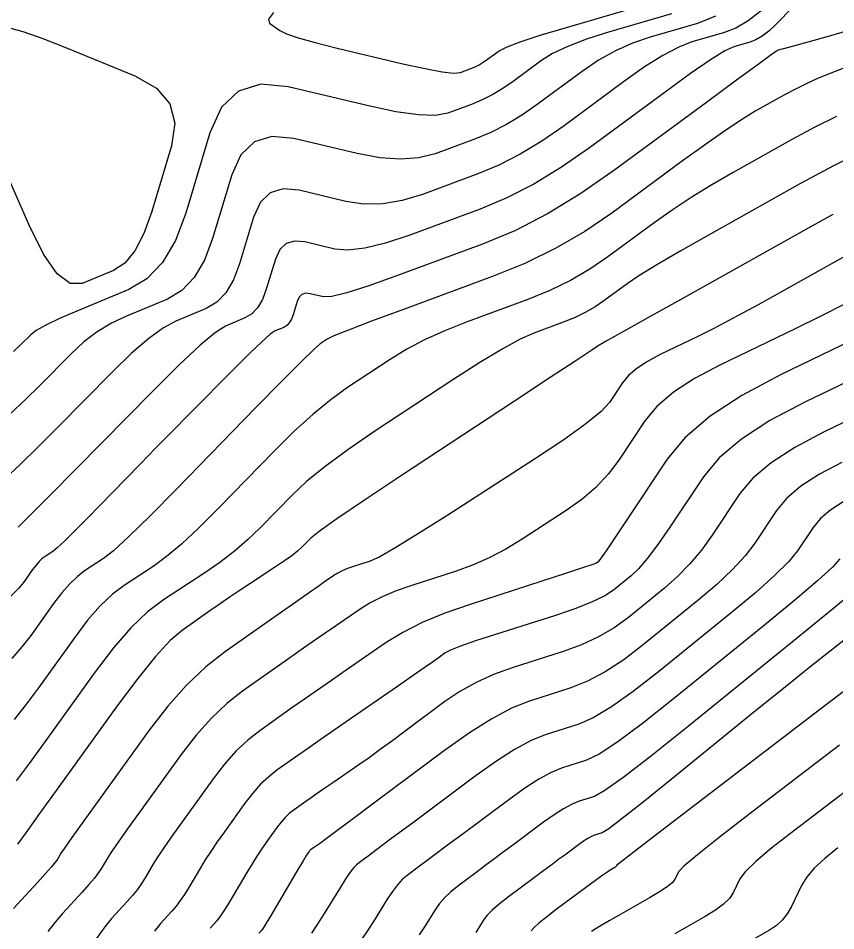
# Model space of a CAD drawing. Extents: x 2082232 to 2083549, y 592624 to 593832.
# Drawn here: x 2083202.98 to 2083230.97, y 593434.11 to 593465.37 of the extents above; entities that cross this region are included whole.
import ezdxf

# ---------------------------------------------------------------- set-up
doc = ezdxf.new("R2010")
doc.units = 0
doc.layers.add('DT_X_Contour_Major', color=7, linetype='Continuous')
doc.layers.add('DT_X_Contour_Minor', color=7, linetype='Continuous')

msp = doc.modelspace()

# ---------------------------------------------------------------- linework, layer by layer
at = {"layer": 'DT_X_Contour_Major'}
for points in [[(2083229.525, 593465.772), (2083228.906, 593465.141), (2083228.677, 593464.927), (2083228.454, 593464.757), (2083228.238, 593464.63), (2083228.029, 593464.548), (2083227.479, 593464.389), (2083227.178, 593464.247), (2083226.685, 593463.941), (2083226.001, 593463.471), (2083225.127, 593462.838), (2083222.54, 593460.93), (2083221.579, 593460.262), (2083220.634, 593459.689), (2083219.707, 593459.213), (2083218.797, 593458.831), (2083216.393, 593457.942), (2083215.556, 593457.662), (2083214.848, 593457.488), (2083214.269, 593457.42), (2083213.818, 593457.459), (2083212.789, 593457.704), (2083212.437, 593457.736), (2083212.152, 593457.648), (2083211.935, 593457.441), (2083211.785, 593457.114), (2083211.475, 593456.082), (2083211.342, 593455.73), (2083211.176, 593455.449), (2083210.977, 593455.239), (2083210.744, 593455.1), (2083210.078, 593454.824), (2083209.736, 593454.608), (2083209.208, 593454.166), (2083208.495, 593453.499), (2083207.597, 593452.606), (2083204.954, 593449.924), (2083204.074, 593449.033), (2083203.414, 593448.369), (2083202.974, 593447.934)], [(2083230.871, 593458.64), (2083230.054, 593458.192), (2083225.977, 593455.909), (2083224.639, 593455.159), (2083223.682, 593454.624), (2083223.108, 593454.302), (2083222.915, 593454.195), (2083222.911, 593454.192), (2083222.909, 593454.191), (2083222.908, 593454.191), (2083222.907, 593454.19), (2083222.906, 593454.189), (2083222.904, 593454.186), (2083222.902, 593454.185), (2083222.897, 593454.181), (2083222.888, 593454.175), (2083222.876, 593454.168), (2083222.841, 593454.145), (2083222.65, 593454.018), (2083222.102, 593453.657), (2083221.199, 593453.061), (2083219.939, 593452.229), (2083216.105, 593449.698), (2083214.833, 593448.853), (2083213.89, 593448.215), (2083213.279, 593447.784), (2083212.997, 593447.561), (2083212.686, 593447.243), (2083212.543, 593447.111), (2083212.346, 593446.956), (2083212.096, 593446.776), (2083211.792, 593446.573), (2083210.911, 593445.998), (2083210.577, 593445.778), (2083210.237, 593445.549), (2083209.891, 593445.311), (2083209.538, 593445.065), (2083208.588, 593444.397), (2083208.182, 593444.047), (2083207.678, 593443.5), (2083207.074, 593442.755), (2083206.372, 593441.812), (2083204.368, 593439.034), (2083203.71, 593438.121), (2083203.238, 593437.466), (2083202.953, 593437.069)], [(2083233.42, 593452.568), (2083230.552, 593451.185), (2083229.566, 593450.665), (2083228.761, 593450.141), (2083228.135, 593449.613), (2083227.691, 593449.082), (2083226.744, 593447.661), (2083226.376, 593447.148), (2083225.981, 593446.674), (2083225.559, 593446.24), (2083225.11, 593445.844), (2083223.876, 593444.843), (2083223.39, 593444.488), (2083222.854, 593444.175), (2083222.271, 593443.903), (2083221.638, 593443.672), (2083219.888, 593443.113), (2083219.252, 593442.884), (2083218.657, 593442.615), (2083218.104, 593442.307), (2083217.591, 593441.959), (2083216.278, 593440.978), (2083215.807, 593440.628), (2083215.378, 593440.314), (2083214.991, 593440.036), (2083214.646, 593439.794), (2083213.783, 593439.198), (2083213.481, 593438.988), (2083213.221, 593438.808), (2083213.005, 593438.657), (2083212.831, 593438.536), (2083212.425, 593438.25), (2083212.274, 593438.132), (2083212.125, 593437.991), (2083211.979, 593437.828), (2083211.836, 593437.642), (2083211.458, 593437.117), (2083211.31, 593436.906), (2083211.153, 593436.666), (2083210.985, 593436.397), (2083210.807, 593436.1), (2083210.319, 593435.267), (2083210.147, 593434.982), (2083210, 593434.751), (2083209.875, 593434.573), (2083209.775, 593434.449), (2083209.548, 593434.201)], [(2083231.32, 593444.104), (2083230.781, 593443.685), (2083230.086, 593443.134), (2083229.236, 593442.452), (2083228.229, 593441.637), (2083225.339, 593439.29), (2083224.378, 593438.515), (2083223.664, 593437.954), (2083223.197, 593437.604), (2083222.976, 593437.467), (2083222.716, 593437.384), (2083222.608, 593437.34), (2083222.481, 593437.271), (2083222.333, 593437.176), (2083222.166, 593437.056), (2083221.693, 593436.702), (2083221.495, 593436.555), (2083221.258, 593436.378), (2083220.98, 593436.172), (2083220.663, 593435.937), (2083219.763, 593435.27), (2083219.456, 593435.032), (2083219.21, 593434.818), (2083219.024, 593434.628), (2083218.899, 593434.462), (2083218.647, 593434.053)]]:
    msp.add_lwpolyline(points, dxfattribs=at)
at = {"layer": 'DT_X_Contour_Minor'}
for points in [[(2083228.413, 593465.618), (2083227.973, 593465.282), (2083227.547, 593465.033), (2083227.134, 593464.871), (2083226.048, 593464.555), (2083225.597, 593464.381), (2083225.056, 593464.096), (2083224.425, 593463.699), (2083223.706, 593463.191), (2083221.668, 593461.688), (2083220.91, 593461.162), (2083220.166, 593460.711), (2083219.436, 593460.335), (2083218.718, 593460.035), (2083216.824, 593459.334), (2083216.128, 593459.122), (2083215.459, 593459.011), (2083214.817, 593459.002), (2083214.202, 593459.094), (2083212.601, 593459.476), (2083212.052, 593459.526), (2083211.609, 593459.389), (2083211.271, 593459.066), (2083211.038, 593458.557), (2083210.556, 593456.951), (2083210.349, 593456.404), (2083210.091, 593455.967), (2083209.78, 593455.64), (2083209.418, 593455.424), (2083208.382, 593454.994), (2083207.954, 593454.764), (2083207.448, 593454.396), (2083206.863, 593453.89), (2083206.2, 593453.246), (2083204.326, 593451.345), (2083203.656, 593450.673), (2083203.05, 593450.084), (2083202.508, 593449.576)], [(2083211.722, 593465.567), (2083211.547, 593465.34), (2083211.578, 593465.2), (2083211.938, 593464.943), (2083212.162, 593464.834), (2083212.564, 593464.698), (2083213.143, 593464.536), (2083213.899, 593464.348), (2083216.154, 593463.811), (2083216.911, 593463.641), (2083217.491, 593463.534), (2083217.893, 593463.49), (2083218.118, 593463.509), (2083218.483, 593463.644), (2083218.621, 593463.702), (2083218.761, 593463.774), (2083218.905, 593463.861), (2083219.05, 593463.962), (2083219.443, 593464.252), (2083219.697, 593464.383), (2083220.168, 593464.561), (2083220.854, 593464.785), (2083221.756, 593465.056), (2083224.448, 593465.838)], [(2083226.856, 593465.435), (2083226.238, 593465.193), (2083224.617, 593464.722), (2083224.016, 593464.516), (2083223.426, 593464.251), (2083222.849, 593463.927), (2083222.285, 593463.545), (2083220.795, 593462.446), (2083220.242, 593462.061), (2083219.698, 593461.732), (2083219.164, 593461.457), (2083218.64, 593461.238), (2083217.256, 593460.726), (2083216.7, 593460.582), (2083216.069, 593460.535), (2083215.365, 593460.584), (2083214.587, 593460.73), (2083212.412, 593461.248), (2083211.668, 593461.315), (2083211.066, 593461.13), (2083210.607, 593460.692), (2083210.291, 593460.001), (2083209.637, 593457.82), (2083209.356, 593457.078), (2083209.005, 593456.485), (2083208.584, 593456.041), (2083208.092, 593455.748), (2083206.685, 593455.164), (2083206.172, 593454.921), (2083205.687, 593454.626), (2083205.231, 593454.282), (2083204.803, 593453.887), (2083203.698, 593452.766), (2083203.238, 593452.314), (2083202.686, 593451.798)], [(2083225.343, 593465.516), (2083223.187, 593464.889), (2083222.435, 593464.651), (2083221.797, 593464.406), (2083221.273, 593464.155), (2083220.864, 593463.898), (2083219.923, 593463.204), (2083219.573, 593462.961), (2083219.23, 593462.753), (2083218.892, 593462.58), (2083218.561, 593462.441), (2083217.687, 593462.118), (2083217.271, 593462.042), (2083216.68, 593462.058), (2083215.913, 593462.166), (2083214.971, 593462.366), (2083212.224, 593463.02), (2083211.284, 593463.105), (2083210.524, 593462.871), (2083209.944, 593462.317), (2083209.544, 593461.444), (2083208.718, 593458.69), (2083208.363, 593457.751), (2083207.92, 593457.002), (2083207.387, 593456.442), (2083206.766, 593456.071), (2083204.989, 593455.334), (2083204.39, 593455.077), (2083203.927, 593454.856), (2083203.599, 593454.673), (2083203.406, 593454.527), (2083203.071, 593454.187), (2083202.821, 593453.955)], [(2083202.606, 593465.061), (2083203.143, 593464.912), (2083203.817, 593464.678), (2083204.628, 593464.36), (2083206.974, 593463.398), (2083207.712, 593462.977), (2083208.167, 593462.436), (2083208.34, 593461.775), (2083208.228, 593460.993), (2083207.555, 593458.747), (2083207.283, 593457.989), (2083206.975, 593457.4), (2083206.629, 593456.98), (2083206.246, 593456.729), (2083205.174, 593456.285), (2083204.759, 593456.285), (2083204.317, 593456.617), (2083203.847, 593457.282), (2083203.351, 593458.28), (2083201.99, 593461.383)], [(2083231.654, 593465.012), (2083230.711, 593464.746), (2083230.014, 593464.55), (2083229.563, 593464.424), (2083229.358, 593464.368), (2083229.139, 593464.312), (2083229.067, 593464.293), (2083229.013, 593464.277), (2083228.979, 593464.266), (2083228.963, 593464.258), (2083228.947, 593464.241), (2083228.941, 593464.236), (2083228.935, 593464.231), (2083228.93, 593464.228), (2083228.924, 593464.226), (2083228.91, 593464.222), (2083228.759, 593464.112), (2083228.314, 593463.786), (2083227.577, 593463.243), (2083226.548, 593462.484), (2083223.413, 593460.171), (2083222.247, 593459.362), (2083221.102, 593458.668), (2083219.979, 593458.09), (2083218.876, 593457.628), (2083215.962, 593456.55), (2083214.984, 593456.202), (2083214.237, 593455.964), (2083213.72, 593455.838), (2083213.434, 593455.823), (2083212.977, 593455.932), (2083212.821, 593455.946), (2083212.695, 593455.907), (2083212.598, 593455.815), (2083212.532, 593455.67), (2083212.394, 593455.212), (2083212.336, 593455.056), (2083212.262, 593454.932), (2083212.173, 593454.839), (2083212.07, 593454.777), (2083211.775, 593454.654), (2083211.604, 593454.54), (2083211.316, 593454.288), (2083210.908, 593453.9), (2083210.382, 593453.374), (2083208.821, 593451.79), (2083208.247, 593451.207), (2083207.696, 593450.646), (2083207.168, 593450.107), (2083206.664, 593449.591), (2083205.348, 593448.242), (2083204.904, 593447.791), (2083204.559, 593447.451), (2083204.313, 593447.222), (2083204.166, 593447.102), (2083203.904, 593446.932), (2083203.804, 593446.855), (2083203.699, 593446.754), (2083203.589, 593446.629), (2083203.474, 593446.478), (2083203.162, 593446.043), (2083202.985, 593445.835), (2083202.687, 593445.536)], [(2083231.647, 593463.821), (2083230.688, 593463.444), (2083230.326, 593463.294), (2083229.961, 593463.126), (2083229.591, 593462.942), (2083229.218, 593462.74), (2083228.217, 593462.18), (2083227.777, 593461.914), (2083227.208, 593461.536), (2083226.51, 593461.046), (2083225.683, 593460.444), (2083223.305, 593458.69), (2083222.379, 593458.061), (2083221.385, 593457.488), (2083220.321, 593456.972), (2083219.189, 593456.512), (2083216.079, 593455.361), (2083215.047, 593454.976), (2083214.283, 593454.684), (2083213.789, 593454.484), (2083213.563, 593454.377), (2083213.318, 593454.215), (2083213.111, 593454.033), (2083212.674, 593453.605), (2083212.007, 593452.934), (2083211.109, 593452.018), (2083208.409, 593449.25), (2083207.493, 593448.322), (2083206.77, 593447.614), (2083206.238, 593447.125), (2083205.9, 593446.857), (2083205.253, 593446.436), (2083205.005, 593446.247), (2083204.745, 593445.997), (2083204.473, 593445.685), (2083204.19, 593445.313), (2083203.418, 593444.238), (2083203.109, 593443.837), (2083202.762, 593443.439)], [(2083231.001, 593462.006), (2083230.251, 593461.632), (2083229.494, 593461.223), (2083227.465, 593460.087), (2083226.725, 593459.659), (2083226.027, 593459.228), (2083225.37, 593458.795), (2083224.755, 593458.358), (2083223.171, 593457.19), (2083222.554, 593456.77), (2083221.891, 593456.389), (2083221.183, 593456.045), (2083220.429, 593455.738), (2083218.356, 593454.972), (2083217.608, 593454.675), (2083216.918, 593454.36), (2083216.286, 593454.027), (2083215.711, 593453.676), (2083214.257, 593452.716), (2083213.69, 593452.31), (2083213.082, 593451.81), (2083212.431, 593451.218), (2083211.738, 593450.532), (2083209.835, 593448.581), (2083209.162, 593447.909), (2083208.571, 593447.357), (2083208.061, 593446.925), (2083207.634, 593446.612), (2083206.602, 593445.939), (2083206.206, 593445.638), (2083205.791, 593445.239), (2083205.357, 593444.742), (2083204.905, 593444.148), (2083203.674, 593442.433), (2083203.234, 593441.838), (2083202.838, 593441.342)], [(2083231.984, 593460.863), (2083230.898, 593460.316), (2083229.771, 593459.706), (2083226.714, 593457.994), (2083225.673, 593457.404), (2083224.845, 593456.921), (2083224.23, 593456.544), (2083223.827, 593456.272), (2083223.037, 593455.689), (2083222.729, 593455.48), (2083222.398, 593455.289), (2083222.045, 593455.117), (2083221.668, 593454.965), (2083220.634, 593454.582), (2083220.17, 593454.374), (2083219.553, 593454.037), (2083218.783, 593453.571), (2083217.86, 593452.976), (2083215.196, 593451.217), (2083214.27, 593450.587), (2083213.49, 593450.015), (2083212.856, 593449.502), (2083212.368, 593449.047), (2083211.261, 593447.912), (2083210.831, 593447.496), (2083210.372, 593447.1), (2083209.885, 593446.724), (2083209.368, 593446.367), (2083207.951, 593445.443), (2083207.407, 593445.029), (2083206.837, 593444.481), (2083206.242, 593443.799), (2083205.62, 593442.983), (2083203.929, 593440.627), (2083203.358, 593439.84), (2083202.913, 593439.245)], [(2083232.074, 593457.651), (2083229.293, 593456.093), (2083228.32, 593455.553), (2083227.488, 593455.101), (2083226.797, 593454.738), (2083226.246, 593454.462), (2083224.966, 593453.845), (2083224.525, 593453.611), (2083224.162, 593453.372), (2083223.878, 593453.128), (2083223.671, 593452.88), (2083223.225, 593452.21), (2083222.939, 593451.9), (2083222.417, 593451.473), (2083221.658, 593450.929), (2083220.663, 593450.268), (2083217.692, 593448.35), (2083216.691, 593447.712), (2083215.914, 593447.236), (2083215.362, 593446.923), (2083215.034, 593446.772), (2083214.46, 593446.586), (2083214.257, 593446.515), (2083214.077, 593446.44), (2083213.921, 593446.362), (2083213.789, 593446.28), (2083213.469, 593446.059), (2083213.279, 593445.927), (2083212.951, 593445.697), (2083212.483, 593445.368), (2083211.877, 593444.942), (2083210.075, 593443.674), (2083209.406, 593443.149), (2083208.747, 593442.525), (2083208.1, 593441.801), (2083207.465, 593440.978), (2083205.786, 593438.651), (2083205.23, 593437.878), (2083204.821, 593437.306), (2083204.559, 593436.935), (2083204.444, 593436.764), (2083204.334, 593436.576), (2083204.259, 593436.472), (2083204.118, 593436.302), (2083203.91, 593436.065), (2083203.636, 593435.762), (2083202.815, 593434.865)], [(2083231.294, 593455.579), (2083230.486, 593455.173), (2083229.578, 593454.73), (2083227.021, 593453.498), (2083226.141, 593453.031), (2083225.417, 593452.554), (2083224.848, 593452.067), (2083224.436, 593451.571), (2083223.546, 593450.233), (2083223.183, 593449.749), (2083222.762, 593449.298), (2083222.283, 593448.882), (2083221.747, 593448.5), (2083220.239, 593447.526), (2083219.673, 593447.183), (2083219.107, 593446.886), (2083218.539, 593446.634), (2083217.972, 593446.427), (2083216.457, 593445.937), (2083215.92, 593445.749), (2083215.446, 593445.551), (2083215.034, 593445.345), (2083214.686, 593445.13), (2083213.84, 593444.546), (2083213.494, 593444.306), (2083213.091, 593444.025), (2083212.632, 593443.703), (2083212.115, 593443.34), (2083210.663, 593442.318), (2083210.123, 593441.895), (2083209.592, 593441.391), (2083209.07, 593440.808), (2083208.558, 593440.144), (2083207.204, 593438.267), (2083206.75, 593437.635), (2083206.404, 593437.146), (2083206.166, 593436.8), (2083206.035, 593436.598), (2083205.83, 593436.249), (2083205.731, 593436.1), (2083205.588, 593435.914), (2083205.401, 593435.692), (2083205.17, 593435.434), (2083204.496, 593434.696), (2083204.243, 593434.403), (2083203.992, 593434.078)], [(2083232.909, 593454.997), (2083229.077, 593453.15), (2083227.757, 593452.45), (2083226.671, 593451.735), (2083225.819, 593451.006), (2083225.202, 593450.261), (2083223.867, 593448.257), (2083223.426, 593447.597), (2083223.107, 593447.123), (2083222.909, 593446.834), (2083222.831, 593446.731), (2083222.785, 593446.701), (2083222.655, 593446.654), (2083222.299, 593446.536), (2083221.717, 593446.345), (2083220.909, 593446.083), (2083218.453, 593445.288), (2083217.583, 593444.983), (2083216.814, 593444.663), (2083216.147, 593444.329), (2083215.582, 593443.981), (2083214.211, 593443.032), (2083213.709, 593442.685), (2083213.232, 593442.353), (2083212.78, 593442.038), (2083212.354, 593441.739), (2083211.25, 593440.962), (2083210.84, 593440.64), (2083210.436, 593440.258), (2083210.04, 593439.814), (2083209.651, 593439.31), (2083208.622, 593437.884), (2083208.27, 593437.392), (2083207.987, 593436.986), (2083207.772, 593436.666), (2083207.626, 593436.432), (2083207.326, 593435.922), (2083207.203, 593435.727), (2083207.059, 593435.526), (2083206.893, 593435.319), (2083206.705, 593435.106), (2083206.177, 593434.527), (2083205.947, 593434.246), (2083205.654, 593433.834)], [(2083233.407, 593453.899), (2083229.918, 593452.218), (2083228.719, 593451.585), (2083227.74, 593450.948), (2083226.98, 593450.306), (2083226.439, 593449.66), (2083225.288, 593447.932), (2083224.882, 593447.342), (2083224.527, 593446.868), (2083224.223, 593446.509), (2083223.969, 593446.267), (2083223.363, 593445.774), (2083223.067, 593445.581), (2083222.637, 593445.374), (2083222.072, 593445.151), (2083221.371, 593444.913), (2083219.322, 593444.259), (2083218.639, 593444.036), (2083218.124, 593443.857), (2083217.778, 593443.722), (2083217.602, 593443.631), (2083217.356, 593443.447), (2083217.2, 593443.335), (2083216.916, 593443.136), (2083216.506, 593442.85), (2083215.967, 593442.477), (2083214.362, 593441.368), (2083213.8, 593440.979), (2083213.318, 593440.644), (2083212.915, 593440.364), (2083212.592, 593440.137), (2083211.837, 593439.606), (2083211.557, 593439.386), (2083211.281, 593439.124), (2083211.01, 593438.821), (2083210.743, 593438.476), (2083210.04, 593437.501), (2083209.79, 593437.149), (2083209.57, 593436.826), (2083209.379, 593436.532), (2083209.217, 593436.266), (2083208.823, 593435.595), (2083208.675, 593435.355), (2083208.529, 593435.139), (2083208.384, 593434.946), (2083208.24, 593434.777), (2083207.857, 593434.359), (2083207.65, 593434.088)], [(2083231.185, 593450.152), (2083230.413, 593449.744), (2083229.781, 593449.334), (2083229.291, 593448.92), (2083228.943, 593448.504), (2083228.201, 593447.39), (2083227.87, 593446.954), (2083227.435, 593446.481), (2083226.895, 593445.97), (2083226.25, 593445.422), (2083224.39, 593443.912), (2083223.712, 593443.394), (2083223.072, 593442.975), (2083222.47, 593442.654), (2083221.906, 593442.431), (2083220.454, 593441.967), (2083219.865, 593441.732), (2083219.191, 593441.373), (2083218.429, 593440.891), (2083217.58, 593440.286), (2083215.201, 593438.508), (2083214.415, 593437.921), (2083213.84, 593437.493), (2083213.477, 593437.223), (2083213.326, 593437.112), (2083213.161, 593436.998), (2083213.124, 593436.973), (2083213.094, 593436.951), (2083213.069, 593436.934), (2083213.012, 593436.894), (2083212.991, 593436.877), (2083212.97, 593436.857), (2083212.949, 593436.834), (2083212.929, 593436.808), (2083212.875, 593436.734), (2083212.831, 593436.663), (2083212.736, 593436.506), (2083212.592, 593436.263), (2083212.398, 593435.934), (2083211.815, 593434.94), (2083211.619, 593434.61), (2083211.47, 593434.363), (2083211.367, 593434.2), (2083211.31, 593434.121), (2083211.219, 593434.021)], [(2083231.259, 593448.824), (2083230.802, 593448.527), (2083230.447, 593448.227), (2083230.195, 593447.926), (2083229.658, 593447.119), (2083229.365, 593446.76), (2083228.889, 593446.287), (2083228.231, 593445.7), (2083227.39, 593445), (2083224.904, 593442.981), (2083224.034, 593442.301), (2083223.289, 593441.776), (2083222.669, 593441.406), (2083222.173, 593441.19), (2083221.019, 593440.822), (2083220.542, 593440.627), (2083219.976, 593440.32), (2083219.321, 593439.9), (2083218.578, 593439.368), (2083216.477, 593437.797), (2083215.778, 593437.276), (2083215.258, 593436.887), (2083214.917, 593436.632), (2083214.754, 593436.511), (2083214.558, 593436.366), (2083214.467, 593436.274), (2083214.339, 593436.107), (2083214.175, 593435.865), (2083213.975, 593435.549), (2083213.393, 593434.605), (2083213.192, 593434.283), (2083213.025, 593434.024)], [(2083231.114, 593446.848), (2083230.859, 593446.566), (2083230.343, 593446.094), (2083229.567, 593445.431), (2083228.53, 593444.578), (2083225.418, 593442.05), (2083224.356, 593441.208), (2083223.506, 593440.577), (2083222.868, 593440.157), (2083222.441, 593439.949), (2083221.585, 593439.676), (2083221.231, 593439.531), (2083220.811, 593439.303), (2083220.325, 593438.992), (2083219.774, 593438.597), (2083218.215, 593437.432), (2083217.684, 593437.035), (2083217.258, 593436.718), (2083216.938, 593436.479), (2083216.724, 593436.32), (2083216.293, 593436), (2083216.13, 593435.86), (2083215.963, 593435.677), (2083215.791, 593435.453), (2083215.616, 593435.187), (2083215.144, 593434.421), (2083214.952, 593434.123), (2083214.729, 593433.805)], [(2083231.798, 593445.9), (2083230.903, 593445.161), (2083229.67, 593444.156), (2083225.931, 593441.119), (2083224.678, 593440.114), (2083223.723, 593439.377), (2083223.067, 593438.909), (2083222.708, 593438.708), (2083222.15, 593438.53), (2083221.919, 593438.436), (2083221.646, 593438.287), (2083221.329, 593438.084), (2083220.97, 593437.827), (2083219.954, 593437.067), (2083219.59, 593436.795), (2083219.258, 593436.548), (2083218.959, 593436.326), (2083218.693, 593436.128), (2083218.028, 593435.635), (2083217.793, 593435.446), (2083217.586, 593435.247), (2083217.408, 593435.04), (2083217.258, 593434.824), (2083216.895, 593434.237), (2083216.712, 593433.964)], [(2083231.796, 593442.721), (2083230.459, 593441.709), (2083226.476, 593438.662), (2083225.168, 593437.66), (2083224.233, 593436.942), (2083223.669, 593436.507), (2083223.478, 593436.354), (2083223.464, 593436.325), (2083223.454, 593436.312), (2083223.434, 593436.296), (2083223.405, 593436.277), (2083223.366, 593436.254), (2083223.249, 593436.187), (2083223.163, 593436.131), (2083222.995, 593436.01), (2083222.743, 593435.826), (2083222.407, 593435.578), (2083221.402, 593434.833), (2083221.065, 593434.577), (2083220.809, 593434.37), (2083220.634, 593434.211), (2083220.54, 593434.1)], [(2083231.097, 593440.462), (2083227.999, 593438.092), (2083226.977, 593437.302), (2083226.234, 593436.71), (2083225.77, 593436.317), (2083225.584, 593436.121), (2083225.462, 593435.864), (2083225.373, 593435.752), (2083225.199, 593435.61), (2083224.94, 593435.436), (2083224.595, 593435.232), (2083223.561, 593434.647), (2083223.211, 593434.446), (2083222.936, 593434.285), (2083222.737, 593434.162), (2083222.612, 593434.079)], [(2083231.735, 593439.214), (2083229.523, 593437.521), (2083228.786, 593436.943), (2083228.235, 593436.478), (2083227.87, 593436.127), (2083227.69, 593435.888), (2083227.459, 593435.403), (2083227.335, 593435.216), (2083227.134, 593435.019), (2083226.857, 593434.813), (2083226.504, 593434.596), (2083225.462, 593434.006)], [(2083231.046, 593436.951), (2083230.595, 593436.585), (2083230.236, 593436.247), (2083229.97, 593435.937), (2083229.797, 593435.655), (2083229.457, 593434.942), (2083229.314, 593434.69), (2083229.142, 593434.47), (2083228.939, 593434.282), (2083228.705, 593434.125), (2083228.043, 593433.75)]]:
    msp.add_lwpolyline(points, dxfattribs=at)

doc.saveas('drawing.dxf')
